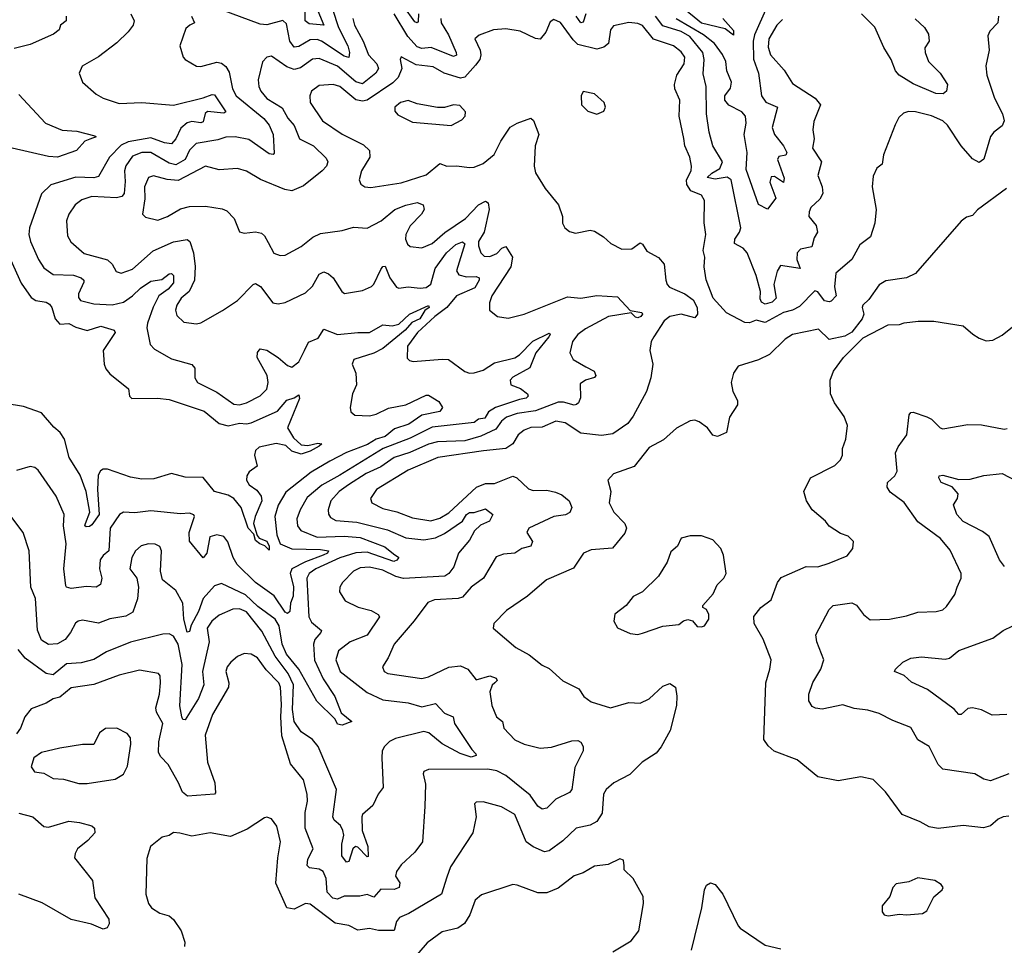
# Model space of a CAD drawing. Extents: x 1552294 to 1694791, y 811929 to 917222.
# Tile 601 of 643: x 1674099 to 1678425, y 896701 to 900769. Entities that reach past the tile are written whole.
import ezdxf

# ---------------------------------------------------------------- set-up
doc = ezdxf.new("R2010")
doc.units = 0

msp = doc.modelspace()

# ---------------------------------------------------------------- linework, layer by layer
at = {"layer": '0CON10XD'}
for points in [[(1675408.7, 900808.7), (1675435.3, 900745), (1675371.3, 900751.3), (1675353.5, 900765), (1675352.3, 900825)], [(1675850.5, 900795), (1675849.3, 900760.7), (1675845, 900755.6), (1675835, 900760.4), (1675786.9, 900826.9)], [(1677381.5, 900825), (1677326.9, 900703.1), (1677321.3, 900675), (1677323.7, 900596.3), (1677345.2, 900535), (1677357.7, 900435), (1677376.7, 900406.7), (1677428.5, 900385), (1677405.6, 900295), (1677415, 900265.3), (1677455.1, 900215.1), (1677469.7, 900185), (1677465.7, 900174.3), (1677435, 900168.4), (1677428.6, 900155), (1677457.8, 900072.2), (1677455, 900054.4), (1677415, 900080), (1677401.2, 900078.8), (1677394.8, 900054.8), (1677421.5, 899985), (1677385, 899936.7), (1677345, 899956.7), (1677290.4, 900110.4), (1677294.8, 900185), (1677281.7, 900265), (1677291.2, 900315), (1677287.2, 900345), (1677272.3, 900365), (1677215, 900394.3), (1677197, 900415), (1677197.2, 900435), (1677222, 900468), (1677226.5, 900495), (1677205.6, 900545), (1677201.4, 900585), (1677186.6, 900616.6), (1677151.2, 900665), (1677103.1, 900703.1), (1676982.9, 900772.9)], [(1677188.7, 900775), (1677235, 900721.8), (1677235, 900700.9), (1677198.8, 900728.8), (1677095, 900754.5), (1677006.6, 900826.6)], [(1674854.2, 900785), (1674866, 900755), (1674846, 900746), (1674828.9, 900731.1), (1674802.9, 900655), (1674816.2, 900605), (1674825, 900594), (1674875.7, 900565.7), (1674895, 900564.3), (1674965, 900582.5), (1674985, 900578.9), (1675005, 900563.5), (1675018.5, 900538.5), (1675033.1, 900465), (1675050.2, 900435), (1675171.8, 900335), (1675195.5, 900305.5), (1675212.9, 900265), (1675217.5, 900182.5), (1675212.7, 900177.3), (1675195, 900179.2), (1675105, 900242.5), (1675045, 900254.7), (1675005, 900253.3), (1674968.7, 900241.3), (1674873.5, 900225), (1674845, 900196), (1674825, 900155.3), (1674785, 900131.8), (1674755, 900139.4), (1674675, 900185.2), (1674635, 900185.2), (1674595, 900169.5), (1674565, 900127.3), (1674558.7, 900105), (1674562.6, 900057.4), (1674558.2, 900005), (1674548.1, 899991.9), (1674523.6, 899986.4), (1674415, 899992.1), (1674372.1, 899977.9), (1674341.8, 899955), (1674314.6, 899915), (1674304.6, 899885), (1674309.1, 899819.1), (1674322.6, 899792.6), (1674381.8, 899741.8), (1674483.7, 899713.7), (1674504.4, 899695), (1674522.5, 899662.5), (1674545, 899655.5), (1674595, 899673.3), (1674685, 899752.9), (1674775, 899792.8), (1674835, 899802.5), (1674846.4, 899795), (1674862.7, 899745), (1674869.7, 899685), (1674866.2, 899625), (1674842.8, 899575), (1674808.3, 899545), (1674789.7, 899515), (1674783.1, 899493.1), (1674788.5, 899468.5), (1674820.4, 899440.4), (1674875, 899431.8), (1674895, 899437.3), (1674989.2, 899490.8), (1675055.3, 899534.7), (1675125, 899605.7), (1675135, 899609.4), (1675156.7, 899596.7), (1675211.2, 899525), (1675235, 899520.5), (1675265, 899526.5), (1675355, 899569.1), (1675385, 899597.5), (1675415, 899650.6), (1675435, 899660.6), (1675455, 899652.9), (1675475.7, 899635), (1675513.8, 899575), (1675526, 899566), (1675605, 899578.5), (1675643.9, 899596.1), (1675655, 899607.1), (1675685, 899671.9), (1675695, 899684.2), (1675705, 899686.2), (1675724.7, 899635), (1675755, 899593.1), (1675765, 899588.9), (1675805.5, 899595.5), (1675858.9, 899588.9), (1675885, 899592.8), (1675905, 899606.5), (1675924.8, 899675), (1675974, 899745), (1676015, 899780.6), (1676045, 899793.1), (1676055, 899784.2), (1676018, 899665), (1676027.8, 899647.8), (1676061.5, 899638.5), (1676105, 899640), (1676117.9, 899635), (1676118, 899625), (1676099, 899591), (1676017.6, 899555), (1675975.5, 899504.5), (1675922.3, 899465), (1675845.9, 899395), (1675803.3, 899335), (1675800.9, 899280.9), (1675810.9, 899270.9), (1675827.6, 899267.6), (1675955, 899277.8), (1675982.5, 899275), (1676055, 899222.5), (1676075, 899215.7), (1676095, 899217.1), (1676135, 899228.8), (1676185, 899261.3), (1676275, 899283.4), (1676295, 899296.7), (1676353.1, 899356.9), (1676425, 899391.5), (1676429.1, 899385), (1676423.3, 899375), (1676366.4, 899305), (1676340.2, 899239.8), (1676265, 899198.4), (1676253.6, 899185), (1676256, 899165), (1676298.8, 899148.8), (1676330.4, 899125), (1676332.5, 899115), (1676323.9, 899106.1), (1676295, 899099.4), (1676189.7, 899065), (1676158.9, 899045), (1676142.6, 899017.4), (1676115, 899013), (1676095, 898999.2), (1675911.4, 898978.6), (1675815, 898930.2), (1675695.1, 898884.9), (1675505, 898766.6), (1675426, 898724), (1675361.2, 898668.8), (1675330.3, 898615), (1675316.8, 898575), (1675319.1, 898545), (1675333.4, 898523.4), (1675405, 898495.2), (1675525, 898499.6), (1675595, 898493.6), (1675702.5, 898452.5), (1675741.5, 898421.5), (1675764, 898405), (1675756.4, 898393.6), (1675742.2, 898387.8), (1675625, 898428.6), (1675575, 898426), (1675505, 898403.5), (1675399.2, 898355), (1675370.3, 898335), (1675361, 898315), (1675368.7, 898145), (1675381.3, 898121.3), (1675424.4, 898085), (1675422.5, 898075), (1675396, 898045), (1675388.9, 898025), (1675393.4, 897953.4), (1675432.4, 897872.4), (1675483.4, 897795), (1675511.9, 897721.9), (1675557.5, 897685), (1675515, 897668.6), (1675495, 897672.9), (1675484.4, 897695), (1675403.7, 897773.6), (1675324.9, 897914.9), (1675271.1, 897981.1), (1675252.1, 898025), (1675238.3, 898105), (1675221.3, 898135), (1675145, 898189.8), (1675091.4, 898241.4), (1674985, 898290.9), (1674955, 898280.3), (1674905.2, 898225), (1674885, 898168.2), (1674852.1, 898107.9), (1674845, 898080), (1674835, 898077.1), (1674819.5, 898135), (1674814.8, 898205), (1674785, 898260.8), (1674726.5, 898306.5), (1674716.8, 898345), (1674721.2, 898435), (1674713.8, 898453.8), (1674693.9, 898463.9), (1674665, 898466), (1674632.9, 898457.1), (1674607.3, 898435), (1674591.2, 898405), (1674582.9, 898355), (1674614, 898315), (1674620.8, 898275), (1674615.8, 898224.2), (1674595.4, 898165), (1674565, 898146.8), (1674495, 898136), (1674445, 898116.9), (1674375, 898130), (1674355, 898125.7), (1674343.1, 898116.9), (1674321.8, 898075), (1674297.8, 898045), (1674265, 898025.4), (1674225, 898022.3), (1674195, 898041.5), (1674176.7, 898086.7), (1674167.6, 898225), (1674147.3, 898275), (1674140.4, 898435), (1674114.5, 898515), (1674055, 898593.1)], [(1674302.5, 900785), (1674302.5, 900765), (1674277.5, 900745), (1674272.5, 900725), (1674247.5, 900705), (1674145, 900660.4), (1674075, 900643.1)], [(1674586.9, 900795), (1674601.9, 900765), (1674596.9, 900745), (1674574.7, 900715.3), (1674525, 900667.5), (1674444.6, 900605.4), (1674373.8, 900565), (1674360, 900535), (1674374, 900495), (1674435, 900442), (1674465, 900424), (1674535, 900400.9), (1674635, 900405.4), (1674775, 900393.2), (1674905, 900425.6), (1674945, 900441.2), (1674955, 900439), (1675004.4, 900365), (1674995, 900358.8), (1674923.6, 900366.4), (1674913.2, 900356.8), (1674905, 900320.4), (1674895, 900316.6), (1674855, 900322.1), (1674835, 900316.2), (1674806.7, 900293.2), (1674784.7, 900245), (1674765, 900224), (1674735, 900227.9), (1674675, 900249.6), (1674575, 900232.4), (1674545, 900217.3), (1674492.8, 900165), (1674445, 900080.7), (1674425, 900074.8), (1674345, 900077.2), (1674236.1, 900043.9), (1674195, 900004), (1674142, 899855), (1674138.9, 899825), (1674146.8, 899795), (1674180.6, 899715), (1674205, 899678.9), (1674245, 899649.6), (1674335, 899646.8), (1674369.4, 899635), (1674380, 899625), (1674380.8, 899615), (1674357.5, 899565), (1674357.5, 899547.5), (1674365.3, 899535.3), (1674425, 899520.3), (1674505, 899515.3), (1674555, 899528.2), (1674594.1, 899555), (1674630.1, 899589.9), (1674675, 899619.7), (1674722.9, 899627.1), (1674755, 899652.1), (1674765, 899653.3), (1674774.4, 899645), (1674775, 899612.9), (1674751.2, 899585), (1674710, 899555), (1674684.6, 899505.4), (1674659.5, 899435), (1674657.4, 899415), (1674671.3, 899341.3), (1674690.5, 899320.5), (1674765, 899279.1), (1674855, 899254), (1674867.8, 899237.8), (1674868.9, 899195), (1674880.6, 899175), (1674965, 899131.6), (1675039, 899079), (1675065, 899076.9), (1675095, 899085.9), (1675154.7, 899115.3), (1675184.1, 899145.9), (1675191.1, 899175), (1675185.3, 899205), (1675142.3, 899285), (1675143.7, 899306.3), (1675155, 899322), (1675185, 899316.7), (1675235, 899284.5), (1675275, 899249.5), (1675295, 899242.7), (1675324.5, 899265), (1675350, 899315), (1675367.6, 899352.4), (1675410, 899370), (1675435, 899409.2), (1675495, 899385.3), (1675585, 899394.8), (1675636.2, 899393.8), (1675695, 899428.5), (1675735, 899423.7), (1675765, 899431.6), (1675810.8, 899475), (1675895, 899513.3), (1675898.6, 899505), (1675879.1, 899490.9), (1675856.6, 899455), (1675822.1, 899437.9), (1675792.7, 899405), (1675695, 899323.5), (1675655, 899303.3), (1675567.5, 899275), (1675559.2, 899255), (1675575.8, 899215), (1675578.6, 899165), (1675560.6, 899125), (1675551.4, 899065), (1675554.2, 899045), (1675571.3, 899031.3), (1675635, 899027.9), (1675665, 899035.3), (1675718.6, 899061.4), (1675795, 899076), (1675885, 899118.5), (1675895, 899118.7), (1675941, 899091), (1675956.8, 899065), (1675945, 899047.5), (1675865, 899031.2), (1675808.8, 898991.2), (1675745, 898970.4), (1675705, 898937.2), (1675664.6, 898925.4), (1675627.6, 898902.4), (1675535, 898866.6), (1675461.6, 898828.4), (1675379.9, 898780.1), (1675267.5, 898692.5), (1675234.7, 898635), (1675220.3, 898585), (1675228.4, 898505), (1675243.8, 898465), (1675295, 898443.9), (1675421, 898441), (1675455.3, 898435), (1675451.8, 898425), (1675432.4, 898415), (1675355, 898386.7), (1675294.7, 898355), (1675286.5, 898335), (1675301.4, 898278.6), (1675300.4, 898235), (1675289.2, 898205), (1675285, 898168.1), (1675275, 898159.8), (1675265, 898165.3), (1675216.8, 898236.8), (1675135.2, 898295.2), (1675054.5, 898375), (1675037.1, 898405), (1675013.8, 898473.8), (1674995, 898497.7), (1674965, 898505.7), (1674934.4, 898495.6), (1674920.9, 898425), (1674905, 898404), (1674845, 898476.7), (1674843.3, 898515), (1674866.7, 898585), (1674863.2, 898593.2), (1674845, 898600.4), (1674805, 898597.7), (1674675, 898610), (1674605, 898601.8), (1674555, 898604.4), (1674537.5, 898595), (1674496.1, 898535), (1674490.3, 898435), (1674465, 898413.8), (1674452.9, 898395), (1674449.2, 898355), (1674459.4, 898315), (1674453, 898287), (1674435, 898274.4), (1674392.8, 898277.2), (1674325, 898269.1), (1674305, 898274.3), (1674301.4, 898281.4), (1674292.7, 898355), (1674302.8, 898465), (1674291.4, 898545), (1674293.8, 898595), (1674259.1, 898675), (1674179.5, 898789.5), (1674165, 898801.5), (1674145, 898805.5), (1674085, 898787.8)], [(1675472.7, 900815), (1675499.5, 900735), (1675539.8, 900655), (1675548.3, 900625), (1675545, 900602.7), (1675525, 900608.7), (1675425, 900675.2), (1675405, 900682.5), (1675375, 900680.9), (1675325, 900651.1), (1675305, 900648.8), (1675285.2, 900675), (1675270.5, 900750.5), (1675255, 900765.6), (1675185, 900746.6), (1675155, 900749.4), (1674985, 900812.2)], [(1678399.2, 900785), (1678396, 900755), (1678360.9, 900719.1), (1678352.3, 900697.7), (1678358.6, 900635), (1678343.6, 900566.4), (1678348.8, 900525), (1678382.3, 900425), (1678417.1, 900355), (1678424.5, 900325), (1678415, 900302.2), (1678378.9, 900275), (1678364.7, 900255.3), (1678335, 900156), (1678315, 900141.9), (1678285, 900157.5), (1678235.3, 900215), (1678175, 900305.5), (1678154.3, 900325), (1678105, 900346.4), (1678035.5, 900364.5), (1678003.8, 900366.2), (1677982, 900358), (1677961.2, 900338.8), (1677945, 900306.7), (1677894.4, 900175.6), (1677888, 900135), (1677865, 900116.2), (1677848.7, 900081.3), (1677844.4, 900035), (1677861.9, 899935), (1677855.6, 899875), (1677836.9, 899815), (1677789.6, 899780.4), (1677755.2, 899714.8), (1677685.5, 899655), (1677679.6, 899595), (1677686.5, 899555), (1677665, 899532.7), (1677655, 899529), (1677634.3, 899534.3), (1677605, 899572.8), (1677593.2, 899576.8), (1677525, 899509.1), (1677495, 899492.7), (1677455, 899481.6), (1677375, 899438.7), (1677335, 899448.6), (1677305, 899436.9), (1677285, 899438.2), (1677205, 899480.8), (1677145.6, 899545), (1677114.6, 899625.4), (1677106.3, 899683.7), (1677108.5, 899725), (1677101.2, 899755), (1677114, 899825), (1677105.8, 899875.8), (1677108.1, 899975), (1677095, 899998.1), (1677047.6, 900017.6), (1677029.4, 900045), (1677029.3, 900065), (1677049.5, 900105), (1677050, 900125), (1677043.5, 900165), (1677021.2, 900215), (1677017.3, 900247.3), (1676996.9, 900345), (1676999.1, 900415), (1676977.7, 900465), (1676976, 900485), (1676986.2, 900525), (1677017.7, 900575), (1677021.5, 900605), (1677005, 900628.6), (1676970.8, 900655), (1676883.1, 900683.1), (1676835, 900743.1), (1676815, 900753.3), (1676775, 900757.2), (1676708.2, 900741.8), (1676694.5, 900725), (1676685.3, 900664.7), (1676665, 900648.5), (1676635, 900640), (1676550.6, 900660.6), (1676530.1, 900680.1), (1676475, 900757.5), (1676445, 900770), (1676429.7, 900760.3), (1676410.9, 900715), (1676385, 900683.1), (1676365, 900686.4), (1676298.2, 900718.2), (1676235, 900728.9), (1676180.6, 900725), (1676118.1, 900701.9), (1676099.1, 900685), (1676122.7, 900635), (1676125.3, 900615.3), (1676120, 900595), (1676100.8, 900569.2), (1676055, 900516.3), (1676035, 900512.6), (1675963.8, 900533.8), (1675915, 900562.1), (1675840.8, 900570.8), (1675774.2, 900605.8), (1675770.8, 900595), (1675777.5, 900555), (1675762, 900515), (1675737.9, 900492.1), (1675625, 900416.2), (1675605, 900410.7), (1675575, 900416.8), (1675505, 900475.9), (1675475.5, 900484.5), (1675415, 900480), (1675381.4, 900455), (1675372.9, 900435), (1675375.5, 900405), (1675428.6, 900325), (1675515, 900266.8), (1675609.7, 900219.7), (1675635.3, 900195), (1675637.3, 900165), (1675600, 900105), (1675590.8, 900065), (1675596.9, 900046.9), (1675615, 900034.4), (1675641.7, 900031.7), (1675775, 900051.6), (1675885, 900088), (1675945, 900137.3), (1675975, 900126.2), (1676017.4, 900127.4), (1676075, 900119.4), (1676095, 900120.6), (1676135, 900137.3), (1676183.8, 900176.2), (1676212.9, 900235), (1676253.7, 900296.3), (1676285, 900314.5), (1676345, 900336.2), (1676356.3, 900326.3), (1676379.4, 900265), (1676363.9, 900215), (1676358.9, 900125), (1676365, 900096), (1676407.7, 900027.7), (1676466, 899955), (1676484, 899905), (1676483.8, 899875), (1676493.8, 899855), (1676515, 899838), (1676541.2, 899831.2), (1676605, 899844.2), (1676625, 899839.4), (1676664, 899815), (1676696, 899785), (1676745, 899761.4), (1676787.7, 899762.3), (1676825, 899788.8), (1676835, 899783.3), (1676855, 899751.2), (1676905, 899723.8), (1676930.8, 899695), (1676937.1, 899625), (1676944.3, 899605), (1676954.1, 899594.1), (1677021.4, 899565), (1677058.1, 899538.1), (1677075.6, 899505), (1677076.5, 899475), (1677065, 899459.2), (1677005, 899474.6), (1676955.7, 899465), (1676931.2, 899445), (1676884.4, 899375), (1676874, 899355), (1676868, 899315), (1676880.8, 899255), (1676872.5, 899195), (1676852.5, 899135), (1676794, 899026), (1676770.6, 898995), (1676705, 898948.9), (1676655, 898942.1), (1676565, 898951.3), (1676495, 898996.6), (1676455, 899004.7), (1676395, 898977.9), (1676345, 898976.9), (1676315.5, 898965), (1676289.3, 898945), (1676264.8, 898905.2), (1676235, 898884.1), (1676135.9, 898874.1), (1675935.5, 898844.5), (1675805, 898788.9), (1675666.2, 898705), (1675639.4, 898665), (1675645.8, 898645), (1675695, 898620.9), (1675756.1, 898606.1), (1675825, 898579.7), (1675905, 898567.1), (1675945, 898578.8), (1675985, 898601.7), (1676105.3, 898714.7), (1676145, 898730), (1676185, 898731.2), (1676265, 898762.3), (1676283.1, 898755), (1676335, 898706.8), (1676355, 898700.3), (1676415, 898700.7), (1676452.6, 898692.6), (1676480.5, 898680.5), (1676512.9, 898655), (1676524.2, 898625), (1676516.7, 898603.3), (1676496.9, 898593.1), (1676445, 898585.4), (1676335.7, 898535), (1676327.5, 898515), (1676351.5, 898475), (1676345, 898455.8), (1676305.7, 898444.3), (1676275, 898424.7), (1676225, 898420.4), (1676192.4, 898407.6), (1676137.3, 898315), (1676082.7, 898275), (1676045, 898231.3), (1676025, 898224.7), (1675920.6, 898219.4), (1675891.9, 898208.1), (1675832.5, 898127.5), (1675743.8, 898025), (1675718.2, 897965), (1675692.9, 897925), (1675700.8, 897905), (1675716.7, 897895), (1675865, 897873.5), (1675895, 897880.3), (1675985, 897922.8), (1676035, 897928.6), (1676067.5, 897915), (1676105, 897867.1), (1676165, 897884.8), (1676192.2, 897875), (1676197.1, 897865), (1676186.7, 897855)], [(1675948.5, 900775), (1675951.2, 900755), (1675983.1, 900703.1), (1676016.2, 900625), (1676017.3, 900612.7), (1676005, 900607.5), (1675906.5, 900646.5), (1675865, 900642.5), (1675845, 900650.7), (1675803.5, 900695), (1675744.6, 900794.6)], [(1676586.5, 900795), (1676575, 900758.1), (1676565, 900755.4), (1676544.3, 900785)], [(1677449.9, 900770.1), (1677425.6, 900745), (1677390, 900685), (1677387.9, 900647.9), (1677397.9, 900615), (1677458.2, 900548.2), (1677495, 900488.9), (1677594.4, 900425), (1677616.9, 900395), (1677587.6, 900322.4), (1677584.3, 900285), (1677589.2, 900245), (1677582, 900205), (1677621.8, 900145), (1677605.6, 900085), (1677625.4, 900035.4), (1677627.1, 900005), (1677615, 899980.8), (1677575.6, 899944.4), (1677568.1, 899925), (1677565.6, 899905), (1677598.5, 899865), (1677604.4, 899835), (1677590, 899810), (1677579.6, 899770.4), (1677529.1, 899760.9), (1677515.5, 899745), (1677512.9, 899715), (1677528.6, 899675), (1677441.5, 899688.5), (1677426.7, 899663.3), (1677412.4, 899605), (1677422.4, 899545), (1677405, 899527.2), (1677375, 899519.1), (1677358.3, 899528.3), (1677352, 899542), (1677353.3, 899575), (1677335.2, 899645), (1677295.2, 899745), (1677277.3, 899765), (1677238.9, 899785), (1677240.5, 899805), (1677261.7, 899835), (1677266.9, 899855), (1677225.2, 900065), (1677206.6, 900076.6), (1677155, 900069), (1677120, 900075), (1677139.8, 900095), (1677175.6, 900115), (1677187.2, 900145), (1677143.8, 900215), (1677127.9, 900275), (1677116.6, 900355), (1677114.7, 900475), (1677101.4, 900531.4), (1677105.8, 900595), (1677099.8, 900625), (1677043.4, 900695), (1677005, 900717.8), (1676925, 900742.7), (1676892.7, 900785)], [(1678033.1, 900773.1), (1678073.8, 900735), (1678091.6, 900705), (1678094.5, 900675.5), (1678076.5, 900645), (1678077.1, 900625), (1678092.1, 900585), (1678143.5, 900535), (1678175.8, 900485), (1678171.2, 900455), (1678156.9, 900443.1), (1678124, 900445), (1678025, 900487.5), (1677963.6, 900525), (1677946.5, 900545), (1677928.1, 900595), (1677896.4, 900646.4), (1677856.7, 900736.7), (1677797.5, 900795)], [(1675562.5, 900775), (1675570, 900745), (1675607.2, 900675), (1675630.8, 900615), (1675667.5, 900575), (1675675.3, 900555), (1675663.4, 900535), (1675605, 900488), (1675575.9, 900495.9), (1675495, 900565.2), (1675415, 900598.7), (1675385, 900596.2), (1675332.2, 900557.8), (1675305, 900550.9), (1675272.2, 900562.2), (1675205, 900608.5), (1675185, 900604.3), (1675166.1, 900583.9), (1675146.4, 900505), (1675149.2, 900475), (1675158.5, 900455), (1675185, 900423.6), (1675252.3, 900382.3), (1675276.4, 900336.4), (1675304.4, 900304.4), (1675327.7, 900245), (1675389.1, 900215), (1675445, 900160.8), (1675452.2, 900145), (1675447.3, 900125), (1675427.3, 900105), (1675345, 900039.1), (1675295, 900017.5), (1675263.2, 900023.2), (1675157.3, 900067.3), (1675095, 900103.1), (1675055, 900115.4), (1674975, 900109.1), (1674915, 900125.4), (1674795, 900062.8), (1674747.2, 900067.2), (1674686.9, 900083.1), (1674664.5, 900075), (1674646.7, 900035), (1674647.8, 899982.2), (1674638, 899915), (1674651.5, 899901.5), (1674705, 899888.8), (1674747.5, 899905), (1674805, 899938.2), (1674845, 899948.5), (1674915, 899950), (1674988.3, 899938.3), (1675008.6, 899928.6), (1675040.8, 899895), (1675065, 899836.2), (1675085, 899831.4), (1675135, 899836.4), (1675160.6, 899830.6), (1675175, 899820), (1675190.6, 899790.6), (1675215, 899742.9), (1675243.2, 899733.2), (1675265, 899733.8), (1675335, 899773.1), (1675386.2, 899813.8), (1675420.1, 899829.9), (1675515, 899842.5), (1675565, 899857.5), (1675625, 899853.6), (1675686.9, 899885), (1675746.9, 899935), (1675795, 899954.7), (1675845, 899966.2), (1675870.8, 899955), (1675876.2, 899935), (1675864.5, 899915), (1675815, 899863.1), (1675795.2, 899825), (1675793.5, 899805), (1675802.9, 899782.9), (1675815, 899771.8), (1675865, 899765.9), (1675910.9, 899785), (1675966.3, 899833.7), (1676056.8, 899895), (1676115, 899955.3), (1676145, 899971.4), (1676157.5, 899965), (1676161.3, 899935), (1676139.8, 899835), (1676114.3, 899795), (1676114.2, 899775), (1676124.6, 899745), (1676139.3, 899729.3), (1676165, 899728.6), (1676195, 899741.4), (1676216.7, 899765), (1676235, 899772.1), (1676264.7, 899725), (1676257.2, 899682.8), (1676173.1, 899555), (1676162.5, 899525), (1676162.9, 899492.9), (1676197.5, 899465), (1676245, 899458.1), (1676315, 899474.3), (1676505, 899550.7), (1676565, 899544.6), (1676635, 899556.6), (1676725, 899551.4), (1676781.1, 899491.1), (1676832.1, 899482.1), (1676835.4, 899475), (1676828.2, 899465), (1676815, 899459.2), (1676805, 899461.2), (1676785, 899480.8), (1676685.7, 899465), (1676585, 899411), (1676550.4, 899385), (1676527.5, 899355), (1676516.2, 899305), (1676531.1, 899275), (1676586.1, 899243.9), (1676623.6, 899225), (1676630.4, 899205), (1676624, 899196), (1676585, 899184.6), (1676561.8, 899168.2), (1676563.3, 899106.7), (1676554.4, 899085.6), (1676545, 899078.6), (1676535, 899075.6), (1676488.6, 899088.6), (1676465, 899088.4), (1676365, 899049.5), (1676285, 899038.6), (1676238.4, 899021.6), (1676216.3, 899005), (1676190.8, 898969.2), (1676125, 898939.1), (1676055, 898917.6), (1675935, 898913.6), (1675895, 898904.2), (1675813, 898867), (1675744.7, 898845), (1675685.6, 898804.4), (1675621.6, 898775), (1675543.3, 898725), (1675502.2, 898695), (1675465.9, 898655), (1675454, 898615), (1675455.4, 898595.4), (1675465, 898580.9), (1675488.3, 898568.2), (1675580.4, 898560.4), (1675715, 898526.5), (1675795, 898492.5), (1675875, 898482.8), (1675925, 898492), (1675965, 898510.9), (1676044.6, 898565), (1676061.8, 898595), (1676075, 898602.9), (1676096.3, 898603.7), (1676145, 898619.6), (1676178, 898595), (1676162.9, 898565), (1676123, 898547), (1676097.2, 898522.8), (1676075, 898481.2), (1676026.7, 898425), (1676006.9, 898365), (1675984.4, 898335.6), (1675966.8, 898323.2), (1675785, 898313.5), (1675751.3, 898321.3), (1675695, 898349.3), (1675635, 898363.3), (1675595, 898360.3), (1675565.5, 898345), (1675516.7, 898295), (1675505.6, 898275), (1675504.4, 898255), (1675528.9, 898215), (1675586.5, 898186.5), (1675642.7, 898172.7), (1675673.8, 898155), (1675680, 898145), (1675625, 898063.8), (1675551.1, 898035), (1675499.6, 897995), (1675487.8, 897955), (1675506.7, 897905), (1675625, 897811.5), (1675695, 897779.1), (1675805, 897765.9), (1675865, 897748.8), (1675925, 897764.3), (1675965, 897720.5), (1676003.8, 897705), (1676009.4, 897675), (1676085, 897560.8), (1676103, 897543), (1676104.3, 897535), (1676081.9, 897528.1), (1676034.1, 897544.1), (1675955, 897586.9), (1675896.6, 897635), (1675875, 897640.5), (1675749.7, 897610.3), (1675723.5, 897596.5), (1675701.4, 897575), (1675691.8, 897555), (1675689.2, 897525), (1675696.1, 897393.9), (1675674.5, 897365), (1675650.4, 897315), (1675605.6, 897275), (1675601.9, 897265), (1675603.9, 897205), (1675629, 897135), (1675629.4, 897090.6), (1675625, 897089.2), (1675585, 897132.5), (1675574.8, 897135.2), (1675562.2, 897125), (1675545, 897069.1), (1675535, 897065.5), (1675514.7, 897094.7), (1675514.8, 897145), (1675522.6, 897185), (1675518.9, 897205), (1675507.9, 897227.9), (1675480.8, 897250.8), (1675475.3, 897265), (1675490, 897385), (1675409.4, 897575), (1675385, 897605.4), (1675335, 897638.4), (1675305.2, 897685), (1675297.6, 897737.6), (1675301.5, 897845), (1675277.7, 897895), (1675221.7, 897971.7), (1675162, 898082), (1675095, 898166.4), (1675065, 898179.1), (1675035, 898178.6), (1674975, 898151.8), (1674942.3, 898125), (1674922.4, 898095), (1674931.6, 898035), (1674901.4, 897905), (1674907.6, 897845), (1674884.2, 897785), (1674825, 897692), (1674815, 897694), (1674810.9, 897705), (1674803, 897753), (1674811.9, 897935), (1674795.2, 898025), (1674775, 898059.7), (1674755, 898069.2), (1674728.1, 898068.1), (1674585, 898032.5), (1674479.4, 897990.6), (1674425, 897957.2), (1674368.3, 897941.7), (1674305, 897937.4), (1674245, 897890), (1674215.3, 897895.3), (1674123.3, 897963.3), (1674091.4, 898001.4)], [(1674095, 900440.6), (1674211.9, 900315), (1674285, 900284.2), (1674350, 900280), (1674429.1, 900259.1), (1674435, 900254.4), (1674406.4, 900243.6), (1674384.6, 900235.4), (1674348, 900195), (1674265, 900164.7), (1674225, 900167.6), (1674065, 900204.1)], [(1676635, 900354.4), (1676665, 900366.7), (1676672.5, 900385), (1676666.9, 900405), (1676625, 900443.5), (1676575, 900453.3), (1676565.7, 900434.3), (1676567.5, 900395), (1676595, 900366.9), (1676635, 900354.4)], [(1675995, 900304.2), (1676040.9, 900329.1), (1676056.7, 900345), (1676057.5, 900365), (1676032, 900392), (1676005, 900395.8), (1675965.9, 900384.1), (1675934, 900384), (1675845, 900400), (1675805, 900413.5), (1675771.4, 900405), (1675746.9, 900385), (1675746.8, 900366.8), (1675760.6, 900350.6), (1675825, 900318.6), (1675995, 900304.2)], [(1678435, 900026.7), (1678307.1, 899932.9), (1678285, 899908.8), (1678259.3, 899900.7), (1678235, 899883.3), (1678035, 899653.5), (1677995, 899634.2), (1677905, 899620.9), (1677875, 899603.3), (1677830.3, 899539.7), (1677803.3, 899515), (1677800, 899505), (1677808, 899475), (1677800.8, 899455), (1677755, 899395.6), (1677725, 899378.6), (1677655, 899364), (1677608.8, 899408.8), (1677495, 899386), (1677462.2, 899365), (1677392.9, 899297.1), (1677345, 899274.5), (1677255, 899245.7), (1677234.6, 899215.4), (1677224.4, 899175), (1677232.7, 899135), (1677252.1, 899095), (1677253, 899077), (1677217.8, 899022.2), (1677203.8, 898955), (1677165, 898936.7), (1677145, 898943.3), (1677120.8, 898975), (1677085, 899002.2), (1677065, 899008.6), (1677045, 899005.7), (1676985, 898974.2), (1676928.1, 898921.9), (1676865, 898888.9), (1676798, 898805), (1676707.3, 898772.7), (1676683.3, 898745), (1676696.7, 898695), (1676688.1, 898645), (1676710, 898605), (1676758.1, 898555), (1676765.6, 898535), (1676758.1, 898511.9), (1676703.9, 898446.1), (1676610.2, 898439.8), (1676576.2, 898425), (1676531.8, 898358.2), (1676413.1, 898306.9), (1676330, 898235), (1676237.2, 898172.8), (1676182, 898115), (1676178.8, 898095), (1676279.4, 898009.4), (1676337.8, 897977.8), (1676395, 897932.5), (1676425, 897918), (1676485, 897863.8), (1676555, 897828.8), (1676578, 897795), (1676610.3, 897770.3), (1676695, 897744.1), (1676775, 897768.2), (1676825.6, 897765.6), (1676865, 897784.5), (1676925, 897839.4), (1676955, 897851.4), (1676980, 897835), (1676986.3, 897796.3), (1676984.4, 897755), (1676956.2, 897645), (1676916.7, 897573.3), (1676895, 897545.7), (1676834.2, 897505.8), (1676779.1, 897450.9), (1676710, 897415), (1676676, 897385), (1676664.4, 897365), (1676658.6, 897281.4), (1676635, 897244.5), (1676605, 897228.8), (1676543.9, 897216.1), (1676485, 897159.3), (1676425, 897116), (1676405, 897112.3), (1676354.2, 897134.2), (1676324.6, 897155), (1676274, 897275), (1676215, 897309.5), (1676135, 897332), (1676105, 897330), (1676097, 897323), (1676104.3, 897265), (1676090, 897195), (1675991.5, 897045), (1675975, 897000), (1675952.1, 896925), (1675809, 896841), (1675767.3, 896822.7), (1675754.7, 896805.3), (1675744.6, 896765.4), (1675675, 896765.2), (1675635, 896774.7), (1675585, 896767.1), (1675545, 896787.7), (1675485, 896798.8), (1675375, 896882), (1675355, 896883.8), (1675305, 896859.6), (1675273.1, 896865), (1675223.7, 896973.6), (1675232.3, 897085), (1675244.4, 897155), (1675228.1, 897225), (1675205, 897256.2), (1675185, 897263.8), (1675175, 897261.2), (1675098.3, 897211.7), (1675025, 897179.5), (1674935, 897195.6), (1674855, 897180), (1674803, 897193), (1674775, 897196.7), (1674755.9, 897184.1), (1674724.1, 897175.9), (1674674, 897135), (1674657.7, 897082.3), (1674653.1, 896925), (1674664, 896885), (1674678, 896865), (1674715, 896841.8), (1674755, 896830.6), (1674775, 896814.2), (1674808.5, 896765), (1674823.8, 896715), (1674823.3, 896695)], [(1674058.6, 899715), (1674105, 899611.5), (1674148.9, 899548.9), (1674169.2, 899535), (1674215, 899528.1), (1674229.5, 899519.5), (1674240.5, 899505), (1674255, 899454), (1674275, 899431.1), (1674315, 899433.6), (1674345, 899417.1), (1674395, 899403.3), (1674455, 899422.6), (1674513.8, 899405), (1674517.5, 899395), (1674512.9, 899385), (1674465.5, 899315), (1674470.4, 899255), (1674477.3, 899235), (1674495, 899212.2), (1674576.9, 899146.9), (1674581.4, 899115), (1674591.2, 899105), (1674704, 899106), (1674755, 899100), (1674909, 899049), (1674975.6, 898995), (1675015, 898984.8), (1675064.4, 898995.6), (1675095, 898992.4), (1675115, 898997.5), (1675231.1, 899048.9), (1675272.4, 899097.6), (1675305, 899106.9), (1675325, 899120), (1675327.8, 899105), (1675276.1, 898975), (1675301.7, 898931.7), (1675335, 898900.5), (1675365, 898898.2), (1675408.6, 898908.6), (1675426.7, 898905), (1675413.8, 898895), (1675375, 898872.8), (1675335, 898860), (1675295, 898872.6), (1675267.7, 898897.7), (1675225, 898907), (1675150.2, 898889.8), (1675134.5, 898875), (1675130, 898855), (1675142.7, 898807.3), (1675107.6, 898782.4), (1675097.1, 898765), (1675095.6, 898745), (1675107.5, 898725), (1675140.9, 898700.9), (1675160.3, 898675), (1675162.2, 898655), (1675132.7, 898585), (1675126.1, 898555), (1675141.4, 898501.4), (1675150.8, 898490.7), (1675185, 898476.7), (1675195.2, 898455), (1675195, 898437.5), (1675176.2, 898456.2), (1675153.3, 898465), (1675135, 898480.5), (1675127.9, 898507.9), (1675102.3, 898535), (1675071.9, 898625), (1675040, 898665), (1675015, 898679.7), (1674954.9, 898694.9), (1674905, 898757.7), (1674825, 898758.3), (1674765.7, 898774.3), (1674688.7, 898751.3), (1674635, 898749.2), (1674585, 898758.6), (1674485, 898793.5), (1674465, 898793.5), (1674453.1, 898786.9), (1674443.3, 898766.7), (1674440.6, 898705), (1674448.4, 898595), (1674415, 898549.6), (1674405, 898541.4), (1674390.2, 898540.2), (1674385.3, 898545), (1674387.8, 898555), (1674407.5, 898605), (1674391.1, 898695), (1674365, 898766.7), (1674316.4, 898845), (1674295.5, 898925), (1674276.2, 898955), (1674248.3, 898978.3), (1674195, 899041.5), (1674115, 899069.2), (1674035, 899083)], [(1678445, 897268.5), (1678420, 897265), (1678398, 897255), (1678363.8, 897226.2), (1678333, 897217), (1678245, 897226.7), (1678135, 897213.8), (1678095, 897221.9), (1678055, 897243.1), (1677976.2, 897275), (1677902.5, 897375), (1677849.3, 897429.3), (1677795, 897441.4), (1677695, 897424.3), (1677605, 897441.2), (1677515.4, 897515.4), (1677414, 897554), (1677387.6, 897577.6), (1677368.8, 897605), (1677376.5, 897855), (1677395.5, 897915), (1677400, 897955), (1677365, 898046.2), (1677325.6, 898115), (1677324.6, 898145.4), (1677355, 898185.8), (1677400.4, 898219.6), (1677427.8, 898295), (1677445, 898316.9), (1677555, 898366.4), (1677605, 898364.5), (1677655, 898380.4), (1677735, 898412.9), (1677760, 898445), (1677762, 898475), (1677738.5, 898498.5), (1677705, 898511.4), (1677655, 898543.8), (1677640, 898565), (1677580.8, 898615), (1677556, 898655), (1677544, 898695), (1677573.8, 898755), (1677680.7, 898809.3), (1677705.8, 898835), (1677714.3, 898855), (1677714.6, 898885), (1677728.2, 898925), (1677735.5, 898985), (1677721.9, 899025), (1677678.6, 899085), (1677660.8, 899125), (1677659.4, 899185), (1677674.2, 899225), (1677718.1, 899285), (1677805, 899371.5), (1677915, 899428), (1677965, 899430), (1677985, 899437.5), (1678046.1, 899443.9), (1678115, 899444), (1678243.9, 899423.9), (1678287.3, 899387.3), (1678315, 899368.8), (1678345, 899358), (1678375, 899360.8), (1678415, 899382), (1678460.9, 899419.1)], [(1678445, 897454.3), (1678365, 897424.4), (1678335, 897430.6), (1678295, 897454.2), (1678155.4, 897475.4), (1678134.4, 897495), (1678118.1, 897528.1), (1678095.3, 897575.3), (1678044.6, 897604.6), (1678015, 897657.5), (1677935, 897688.5), (1677875, 897720), (1677825, 897734.5), (1677765, 897741.5), (1677715, 897757.8), (1677625, 897738.1), (1677595, 897742.5), (1677581.1, 897751.1), (1677566.9, 897775), (1677566.9, 897805), (1677583.5, 897856.5), (1677618.5, 897915), (1677631.4, 897955), (1677601.4, 898035), (1677597.5, 898065), (1677655, 898176.2), (1677672.5, 898195), (1677755, 898205.8), (1677775, 898196.2), (1677805.7, 898155), (1677835, 898131.4), (1677920, 898135), (1677995, 898148.5), (1678045.5, 898164.5), (1678125, 898167.5), (1678154.3, 898175.7), (1678170.6, 898189.4), (1678207.5, 898242.5), (1678217.5, 898275), (1678236.2, 898315), (1678236.2, 898335), (1678187.6, 898437.6), (1678145, 898489.5), (1678045, 898562.7), (1677985, 898646.9), (1677922.9, 898692.9), (1677910.6, 898715), (1677912.5, 898735), (1677944.2, 898765), (1677954.3, 898785), (1677946.5, 898865), (1677958.3, 898891.7), (1677996.9, 898945), (1678007.3, 899032.7), (1678015, 899043.3), (1678025, 899043.8), (1678084.4, 899024.4), (1678105, 899014), (1678143.3, 898975), (1678155, 898971.2), (1678265, 898990), (1678325, 898988.6), (1678425, 898969.2), (1678437.6, 898972.4)], [(1678425.5, 898365.5), (1678404.1, 898395), (1678358.4, 898498.4), (1678330, 898520), (1678245, 898563.8), (1678215.8, 898595), (1678202.4, 898637.6), (1678219.2, 898665), (1678221.8, 898685), (1678195.6, 898715.6), (1678148.1, 898735), (1678136.7, 898755), (1678139.5, 898765), (1678155, 898767.6), (1678225, 898748.5), (1678275, 898749.2), (1678335, 898765.7), (1678415, 898774.4), (1678545, 898706.5)], [(1676815, 898067.5), (1676835, 898072.5), (1676925, 898104), (1676995, 898111.2), (1677015, 898126.7), (1677035, 898132.5), (1677055, 898127.5), (1677075, 898102.5), (1677095, 898100), (1677107.5, 898105), (1677126.7, 898135), (1677126.7, 898155), (1677116.7, 898176.7), (1677100, 898185), (1677100, 898195), (1677145.7, 898245), (1677164.1, 898285.9), (1677193.1, 898315), (1677202.9, 898335), (1677191.2, 898415), (1677180, 898445), (1677145, 898482.5), (1677095, 898501.2), (1677045, 898501.2), (1677005, 898490), (1676988.8, 898455), (1676959.1, 898430.9), (1676944.2, 898385), (1676906.2, 898323.8), (1676835, 898254), (1676795, 898234), (1676763.8, 898195), (1676714.2, 898155.8), (1676710, 898125), (1676726, 898096), (1676780.9, 898070.9), (1676815, 898067.5)], [(1678436, 897716), (1678371.8, 897711.8), (1678325, 897735.6), (1678285, 897744.4), (1678265, 897741.4), (1678235, 897716), (1678225, 897716), (1678205, 897739.2), (1678088, 897825), (1678017.8, 897857.8), (1677985, 897886), (1677943.3, 897905), (1677946.7, 897915), (1677978.8, 897945), (1678015, 897963.3), (1678061.4, 897968.6), (1678165, 897957.9), (1678185, 897963.3), (1678225, 897996.2), (1678375, 898051.5), (1678420, 898085), (1678462.5, 898105)], [(1676186.7, 897855), (1676175, 897843.5), (1676164.2, 897815), (1676172.9, 897755), (1676194.4, 897705), (1676220, 897685), (1676226.4, 897655), (1676275, 897604.6), (1676315, 897584.7), (1676385, 897567.2), (1676435, 897572.2), (1676525, 897599.1), (1676550.8, 897600.8), (1676565, 897593.3), (1676574.2, 897575), (1676574.4, 897555), (1676537.4, 897482.6), (1676524.5, 897385), (1676515, 897372.5), (1676455, 897343.2), (1676415, 897302.9), (1676395, 897299.4), (1676375, 897311.9), (1676341.2, 897361.2), (1676235, 897447.2), (1676195, 897467.7), (1676155, 897475.2), (1675895, 897472.9), (1675874.6, 897465.4), (1675872.2, 897455), (1675881.4, 897408.6), (1675878.6, 897311.4), (1675868.5, 897155), (1675835, 897110), (1675775.2, 897054.8), (1675754.2, 897025.8), (1675750, 897005), (1675768.4, 896975), (1675765.6, 896954.4), (1675743.6, 896946.4), (1675685, 896947.9), (1675655, 896911.9), (1675625, 896924.6), (1675592.8, 896917.3), (1675525, 896916.6), (1675495, 896904.2), (1675475, 896907.9), (1675450.3, 896935), (1675444.6, 896995), (1675431.8, 897025), (1675415, 897035.3), (1675371.8, 897041.8), (1675361.4, 897051.4), (1675365, 897080), (1675387.9, 897125), (1675353.6, 897215), (1675352.8, 897285), (1675363.4, 897335), (1675362, 897365), (1675345, 897427.5), (1675288.5, 897498.5), (1675251.1, 897621.1), (1675245.4, 897705), (1675249, 897759), (1675244.8, 897835), (1675237.3, 897855), (1675181.4, 897911.4), (1675143.6, 897965), (1675115, 897980.7), (1675085, 897983.1), (1675055, 897970.4), (1675026.5, 897945), (1675010, 897925), (1675004.6, 897905), (1675017.3, 897855), (1675015.4, 897835), (1674945.3, 897715), (1674912.9, 897625), (1674923.9, 897506.1), (1674955.4, 897415), (1674959.1, 897370.9), (1674955, 897364.4), (1674835.9, 897355.9), (1674813.3, 897373.2), (1674796.9, 897415), (1674751.1, 897495), (1674718.8, 897528.8), (1674708.3, 897548.3), (1674709.6, 897595), (1674727.1, 897675), (1674700.3, 897725), (1674696.6, 897745), (1674713.4, 897805), (1674717.7, 897855), (1674716.4, 897885), (1674708, 897895), (1674625, 897910.7), (1674535, 897888.4), (1674425, 897846.7), (1674325, 897832.5), (1674275, 897791.6), (1674245, 897784.5), (1674215.2, 897764.8), (1674149.2, 897740.9), (1674120.9, 897705), (1674101.9, 897655), (1674085, 897630)], [(1674357.9, 897412.1), (1674395, 897412.2), (1674518.6, 897431.4), (1674555, 897452.5), (1674572.2, 897487.8), (1674587.1, 897585), (1674585, 897613.3), (1674571.1, 897631.1), (1674525.5, 897655.5), (1674475, 897653.1), (1674450, 897635), (1674425, 897584), (1674375, 897583.5), (1674275, 897567.7), (1674195, 897548.2), (1674160.3, 897525), (1674149.7, 897485), (1674163.3, 897463.3), (1674205, 897457.5), (1674245, 897434.6), (1674291.2, 897431.2), (1674357.9, 897412.1)], [(1674095, 897281.8), (1674156.2, 897265), (1674205, 897222.9), (1674225, 897220.6), (1674315, 897246.2), (1674360.9, 897240.9), (1674415.5, 897225.5), (1674428, 897215), (1674428.6, 897195), (1674398.1, 897161.9), (1674353.1, 897125), (1674341.9, 897105), (1674340, 897085), (1674418.9, 896985), (1674428.9, 896908.9), (1674490.9, 896815), (1674492.1, 896795), (1674483.1, 896776.9), (1674465, 896771.5), (1674413.7, 896793.7), (1674325, 896814.3), (1674197.1, 896887.1), (1674094.6, 896925.4)], [(1676705, 896672.5), (1676785, 896720), (1676819.5, 896765), (1676839.1, 896885), (1676837.5, 896915), (1676793.8, 896995), (1676755, 897032.5), (1676755, 897050), (1676751.2, 897075), (1676735, 897081.2), (1676684.1, 897055.9), (1676625, 897048.6), (1676575, 897018.9), (1676535, 897006.5), (1676465, 896951.4), (1676415, 896930.8), (1676375, 896931.9), (1676285, 896965.8), (1676265, 896967.5), (1676127.8, 896922.2), (1676100.6, 896899.4), (1676076.7, 896835), (1676052.7, 896797.3), (1676023.2, 896776.8), (1675955, 896759.4), (1675888.9, 896711.1), (1675825, 896637.5)], [(1677050.3, 896679.7), (1677096.5, 896865), (1677107.5, 896945), (1677116.7, 896965), (1677134.2, 896975.8), (1677155, 896968), (1677188.6, 896925), (1677255, 896786), (1677265, 896775.7), (1677375, 896701.2), (1677442.5, 896685)], [(1677915, 896830), (1677965, 896837.1), (1677995, 896834.5), (1678065, 896841.3), (1678085, 896852.1), (1678115.9, 896914.1), (1678152.5, 896945), (1678156.7, 896955), (1678147.7, 896967.7), (1678120, 896985), (1678045, 896997.1), (1678005, 896979.2), (1677949.7, 896970.3), (1677935.8, 896954.2), (1677922, 896915), (1677888.8, 896875), (1677888.3, 896848.3), (1677897.5, 896835), (1677915, 896830)]]:
    msp.add_lwpolyline(points, dxfattribs=at)

doc.saveas('drawing.dxf')
